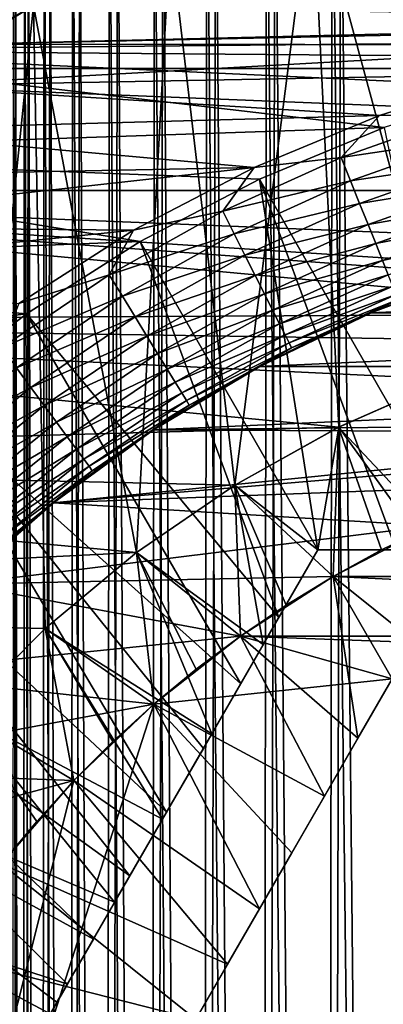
# Model space of a CAD drawing. Header units: metres. Extents: x -30 to 30, y -76 to 64.
# Tile 313 of 541: x -3.47 to -2.06, y 2.24 to 6.06. Entities that reach past the tile are written whole.
import ezdxf

# ---------------------------------------------------------------- set-up
doc = ezdxf.new("R2010")
doc.units = ezdxf.units.M
doc.layers.add('solid_508511', color=7, linetype='CONTINUOUS')

msp = doc.modelspace()

# ---------------------------------------------------------------- linework, layer by layer
at = {"layer": 'solid_508511'}
for points in [[(-3.483162, 6.9, 6.657102), (-3.495519, -15.1, 6.822905), (-3.459625, -15.1, 6.469911)], [(-3.490954, 6.9, -6.748526), (-3.459625, -15.1, -6.469911), (-3.495519, -15.1, -6.822905)], [(-3.490954, 6.9, -6.748526), (-3.448484, 6.9, -6.401702), (-3.459625, -15.1, -6.469911)], [(-3.432704, 6.9, 6.316959), (-3.483162, 6.9, 6.657102), (-3.459625, -15.1, 6.469911)], [(-3.432704, 6.9, 6.316959), (-3.459625, -15.1, 6.469911), (-3.388262, -15.1, 6.122662)], [(-3.448484, 6.9, -6.401702), (-3.388262, -15.1, -6.122662), (-3.459625, -15.1, -6.469911)], [(-3.448484, 6.9, -6.401702), (-3.371644, 6.9, -6.060842), (-3.388262, -15.1, -6.122662)], [(-3.349354, 6.9, 5.98421), (-3.432704, 6.9, 6.316959), (-3.388262, -15.1, 6.122662)], [(-3.349354, 6.9, 5.98421), (-3.388262, -15.1, 6.122662), (-3.282176, -15.1, 5.784557)], [(-3.371644, 6.9, -6.060842), (-3.282176, -15.1, -5.784557), (-3.388262, -15.1, -6.122662)], [(-3.371644, 6.9, -6.060842), (-3.260965, 6.9, -5.728739), (-3.282176, -15.1, -5.784557)], [(-3.233583, 6.9, 5.660619), (-3.349354, 6.9, 5.98421), (-3.282176, -15.1, 5.784557)], [(-3.233583, 6.9, 5.660619), (-3.282176, -15.1, 5.784557), (-3.142224, -15.1, 5.458429)], [(-3.260965, 6.9, -5.728739), (-3.142224, -15.1, -5.458429), (-3.282176, -15.1, -5.784557)], [(-3.260965, 6.9, -5.728739), (-3.118029, 6.9, -5.410063), (-3.142224, -15.1, -5.458429)], [(-3.086663, 6.9, 5.349997), (-3.233583, 6.9, 5.660619), (-3.142224, -15.1, 5.458429)], [(-3.086663, 6.9, 5.349997), (-3.142224, -15.1, 5.458429), (-2.97033, -15.1, 5.148745)], [(-3.118029, 6.9, -5.410063), (-2.97033, -15.1, -5.148745), (-3.142224, -15.1, -5.458429)], [(-3.118029, 6.9, -5.410063), (-2.943864, 6.9, -5.106944), (-2.97033, -15.1, -5.148745)], [(-2.910269, 6.9, 5.055692), (-3.086663, 6.9, 5.349997), (-2.97033, -15.1, 5.148745)], [(-2.910269, 6.9, 5.055692), (-2.97033, -15.1, 5.148745), (-2.767678, -15.1, 4.857586)], [(-2.943864, 6.9, -5.106944), (-2.767678, -15.1, -4.857586), (-2.97033, -15.1, -5.148745)], [(-2.943864, 6.9, -5.106944), (-2.740079, 6.9, -4.822394), (-2.767678, -15.1, -4.857586)], [(-2.70545, 6.9, 4.779518), (-2.910269, 6.9, 5.055692), (-2.767678, -15.1, 4.857586)], [(-2.70545, 6.9, 4.779518), (-2.767678, -15.1, 4.857586), (-2.536666, -15.1, 4.588497)], [(-2.740079, 6.9, -4.822394), (-2.536666, -15.1, -4.588497), (-2.767678, -15.1, -4.857586)], [(-2.740079, 6.9, -4.822394), (-2.50951, 6.9, -4.560254), (-2.536666, -15.1, -4.588497)], [(-2.474874, 6.9, 4.525126), (-2.70545, 6.9, 4.779518), (-2.536666, -15.1, 4.588497)], [(-2.474874, 6.9, 4.525126), (-2.536666, -15.1, 4.588497), (-2.279955, -15.1, 4.344484)], [(-2.50951, 6.9, -4.560254), (-2.279955, -15.1, -4.344484), (-2.536666, -15.1, -4.588497)], [(-2.50951, 6.9, -4.560254), (-2.253428, 6.9, -4.321929), (-2.279955, -15.1, -4.344484)], [(-2.220482, 6.9, 4.29455), (-2.474874, 6.9, 4.525126), (-2.279955, -15.1, 4.344484)], [(-2.220482, 6.9, 4.29455), (-2.279955, -15.1, 4.344484), (-1.999245, -15.1, 4.127196)], [(-2.253428, 6.9, -4.321929), (-1.999245, -15.1, -4.127196), (-2.279955, -15.1, -4.344484)], [(-2.253428, 6.9, -4.321929), (-1.974796, 6.9, -4.110332), (-1.999245, -15.1, -4.127196)], [(-1.944308, 6.9, 4.089731), (-2.220482, 6.9, 4.29455), (-1.999245, -15.1, 4.127196)], [(-1.806239, 4.66235, -13.5), (-1.763823, 6.774135, -13.5), (-2.331995, 6.600135, -13.5)], [(-2.632211, 4.251056, -13.5), (-2.331995, 6.600135, -13.5), (-2.883284, 6.37861, -13.5)], [(-2.632211, 4.251056, -13.5), (-2.228665, 4.475829, -13.5), (-2.331995, 6.600135, -13.5)], [(-2.228665, 4.475829, -13.5), (-1.806239, 4.66235, -13.5), (-2.331995, 6.600135, -13.5)], [(-3.013159, 3.990092, -13.5), (-2.883284, 6.37861, -13.5), (-3.413869, 6.111094, -13.5)], [(-3.013159, 3.990092, -13.5), (-2.632211, 4.251056, -13.5), (-2.883284, 6.37861, -13.5)], [(-5.634683, 5.866164, 10), (-5.144237, 6.300658, 10), (5.634683, 5.866164, 10)], [(-5.144237, 6.300658, 10), (5.144237, 6.300658, 10), (5.634683, 5.866164, 10)], [(-0.522902, 5.977171, -21.5), (-4.621971, 5.938268, -21.5), (-4.115746, 6.299704, -21.5)], [(-4.115746, 6.299704, -21.5), (4.115746, 6.299704, -21.5), (4.621971, 5.938268, -21.5)], [(0, 5.999994, -21.5), (-4.115746, 6.299704, -21.5), (4.621971, 5.938268, -21.5)], [(0, 5.999994, -21.5), (-0.522902, 5.977171, -21.5), (-4.115746, 6.299704, -21.5)], [(-4.102215, 6.278681, 41.500004), (-3.670205, 5.960671, 42), (-3.413774, 6.111151, 42)], [(-3.413869, 6.111094, -13.5), (-3.5, 6.062178, -7), (-3.919814, 5.799574, -13.5)], [(-3.695044, 3.368471, -13.5), (-3.413869, 6.111094, -13.5), (-3.919814, 5.799574, -13.5)], [(-3.695044, 3.368471, -13.5), (-3.368498, 3.695027, -13.5), (-3.413869, 6.111094, -13.5)], [(-0.000039, 6.049998, 42), (-3.413774, 6.111151, 42), (-3.670205, 5.960671, 42)], [(-3.368498, 3.695027, -13.5), (-3.013159, 3.990092, -13.5), (-3.413869, 6.111094, -13.5)], [(-0.000039, 6.049998, 42), (3.413774, 6.111151, 42), (-3.413774, 6.111151, 42)], [(-0.527427, 6.026966, 42), (-0.000039, 6.049998, 42), (-3.670205, 5.960671, 42)], [(-1.050752, 5.958054, 42), (-0.527427, 6.026966, 42), (-3.670205, 5.960671, 42)], [(-0.522902, 5.977171, -21.5), (-1.041886, 5.908844, -21.5), (-4.621971, 5.938268, -21.5)], [(-1.050752, 5.958054, 42), (-3.670205, 5.960671, 42), (-3.919899, 5.799517, 42)], [(-1.566147, 5.843772, 42), (-1.050752, 5.958054, 42), (-3.919899, 5.799517, 42)], [(-2.05214, 5.638148, -21.5), (-5.096563, 5.536303, -21.5), (-4.621971, 5.938268, -21.5)], [(-1.552869, 5.795568, -21.5), (-2.05214, 5.638148, -21.5), (-4.621971, 5.938268, -21.5)], [(-1.041886, 5.908844, -21.5), (-1.552869, 5.795568, -21.5), (-4.621971, 5.938268, -21.5)], [(-6.088299, 5.393893, 10), (-5.634683, 5.866164, 10), (6.088299, 5.393893, 10)], [(-5.634683, 5.866164, 10), (5.634683, 5.866164, 10), (6.088299, 5.393893, 10)], [(-2.069538, 5.685025, 42), (-1.566147, 5.843772, 42), (-3.919899, 5.799517, 42)], [(-1.742407, 5.689555, 41.992874), (-1.566147, 5.843772, 42), (-2.069538, 5.685025, 42)], [(-2.069538, 5.685025, 42), (-3.919899, 5.799517, 42), (-4.162452, 5.627969, 42)], [(-2.557246, 5.482971, 42), (-2.069538, 5.685025, 42), (-4.162452, 5.627969, 42)], [(-2.218637, 5.521292, 41.992874), (-2.069538, 5.685025, 42), (-2.557246, 5.482971, 42)], [(-2.218637, 5.521292, 41.992874), (-1.742407, 5.689555, 41.992874), (-2.069538, 5.685025, 42)], [(-1.713801, 5.596149, 41.971619), (-1.742407, 5.689555, 41.992874), (-2.218637, 5.521292, 41.992874)], [(-2.05214, 5.638148, -21.5), (-2.535681, 5.437861, -21.5), (-5.096563, 5.536303, -21.5)], [(-2.557246, 5.482971, 42), (-4.162452, 5.627969, 42), (-4.397502, 5.446284, 42)], [(-1.710012, 4, -20.54748), (-2.535681, 5.437861, -21.5), (-2.05214, 5.638148, -21.5)], [(-2.182214, 5.430648, 41.971619), (-1.713801, 5.596149, 41.971619), (-2.218637, 5.521292, 41.992874)], [(-1.686374, 5.506591, 41.936661), (-1.713801, 5.596149, 41.971619), (-2.182214, 5.430648, 41.971619)], [(-3.000073, 5.19611, -21.5), (-5.536325, 5.096542, -21.5), (-5.096563, 5.536303, -21.5)], [(-2.535681, 5.437861, -21.5), (-3.000073, 5.19611, -21.5), (-5.096563, 5.536303, -21.5)], [(-2.678883, 5.313248, 41.992874), (-2.218637, 5.521292, 41.992874), (-2.557246, 5.482971, 42)], [(-2.182214, 5.430648, 41.971619), (-2.218637, 5.521292, 41.992874), (-2.678883, 5.313248, 41.992874)], [(-2.147291, 5.343739, 41.936661), (-1.686374, 5.506591, 41.936661), (-2.182214, 5.430648, 41.971619)], [(-1.660686, 5.422708, 41.888714), (-1.686374, 5.506591, 41.936661), (-2.147291, 5.343739, 41.936661)], [(-2.557246, 5.482971, 42), (-4.397502, 5.446284, 42), (-4.624797, 5.254638, 42)], [(-3.02545, 5.239194, 42), (-2.557246, 5.482971, 42), (-4.624797, 5.254638, 42)], [(-2.678883, 5.313248, 41.992874), (-2.557246, 5.482971, 42), (-3.02545, 5.239194, 42)], [(-2.309401, 4, -20.702564), (-3.000073, 5.19611, -21.5), (-2.535681, 5.437861, -21.5)], [(-2.634903, 5.226019, 41.971619), (-2.182214, 5.430648, 41.971619), (-2.678883, 5.313248, 41.992874)], [(-2.147291, 5.343739, 41.936661), (-2.182214, 5.430648, 41.971619), (-2.634903, 5.226019, 41.971619)], [(-2.005795, 4, -20.619387), (-2.535681, 5.437861, -21.5), (-1.710012, 4, -20.54748)], [(-2.309401, 4, -20.702564), (-2.535681, 5.437861, -21.5), (-2.005795, 4, -20.619387)], [(-2.114581, 5.262336, 41.888714), (-1.660686, 5.422708, 41.888714), (-2.147291, 5.343739, 41.936661)], [(-1.637259, 5.34621, 41.828762), (-1.660686, 5.422708, 41.888714), (-2.114581, 5.262336, 41.888714)], [(-0.918746, 4.914847, 10), (-6.502679, 4.886379, 10), (-6.088299, 5.393893, 10)], [(-6.088299, 5.393893, 10), (6.088299, 5.393893, 10), (6.502679, 4.886379, 10)], [(-0.000002, 4.999982, 10), (-6.088299, 5.393893, 10), (6.502679, 4.886379, 10)], [(-0.461376, 4.978648, 10), (-0.918746, 4.914847, 10), (-6.088299, 5.393893, 10)], [(-0.000002, 4.999982, 10), (-0.461376, 4.978648, 10), (-6.088299, 5.393893, 10)], [(-2.084751, 5.188102, 41.828762), (-1.637259, 5.34621, 41.828762), (-2.114581, 5.262336, 41.888714)], [(-1.616571, 5.27866, 41.758026), (-1.637259, 5.34621, 41.828762), (-2.084751, 5.188102, 41.828762)], [(-3.119827, 5.066922, 41.992874), (-2.678883, 5.313248, 41.992874), (-3.02545, 5.239194, 42)], [(-2.634903, 5.226019, 41.971619), (-2.678883, 5.313248, 41.992874), (-3.119827, 5.066922, 41.992874)], [(-2.592736, 5.142385, 41.936661), (-2.147291, 5.343739, 41.936661), (-2.634903, 5.226019, 41.971619)], [(-2.114581, 5.262336, 41.888714), (-2.147291, 5.343739, 41.936661), (-2.592736, 5.142385, 41.936661)], [(-2.058409, 5.122549, 41.758026), (-1.616571, 5.27866, 41.758026), (-2.084751, 5.188102, 41.828762)], [(-1.599046, 5.221434, 41.677944), (-1.616571, 5.27866, 41.758026), (-2.058409, 5.122549, 41.758026)], [(-3.02545, 5.239194, 42), (-4.624797, 5.254638, 42), (-4.843622, 5.053649, 42)], [(-3.470624, 4.955526, 42), (-3.02545, 5.239194, 42), (-4.843622, 5.053649, 42)], [(-3.119827, 5.066922, 41.992874), (-3.02545, 5.239194, 42), (-3.470624, 4.955526, 42)], [(-2.55324, 5.06405, 41.888714), (-2.114581, 5.262336, 41.888714), (-2.592736, 5.142385, 41.936661)], [(-2.084751, 5.188102, 41.828762), (-2.114581, 5.262336, 41.888714), (-2.55324, 5.06405, 41.888714)], [(-3.000073, 5.19611, -21.5), (-3.441401, 4.91495, -21.5), (-5.536325, 5.096542, -21.5)], [(-2.461204, 3.737069, -20.619387), (-3.441401, 4.91495, -21.5), (-3.000073, 5.19611, -21.5)], [(-3.068609, 4.983737, 41.971619), (-2.634903, 5.226019, 41.971619), (-3.119827, 5.066922, 41.992874)], [(-2.592736, 5.142385, 41.936661), (-2.634903, 5.226019, 41.971619), (-3.068609, 4.983737, 41.971619)], [(-2.461204, 3.737069, -20.619387), (-3.000073, 5.19611, -21.5), (-2.309401, 4, -20.702564)], [(-2.036094, 5.067015, 41.677944), (-1.599046, 5.221434, 41.677944), (-2.058409, 5.122549, 41.758026)], [(-2.517222, 4.992612, 41.828762), (-2.084751, 5.188102, 41.828762), (-2.55324, 5.06405, 41.888714)], [(-2.058409, 5.122549, 41.758026), (-2.084751, 5.188102, 41.828762), (-2.517222, 4.992612, 41.828762)], [(-3.0195, 4.90398, 41.936661), (-2.592736, 5.142385, 41.936661), (-3.068609, 4.983737, 41.971619)], [(-2.55324, 5.06405, 41.888714), (-2.592736, 5.142385, 41.936661), (-3.0195, 4.90398, 41.936661)], [(-2.485416, 4.92953, 41.758026), (-2.058409, 5.122549, 41.758026), (-2.517222, 4.992612, 41.828762)], [(-2.036094, 5.067015, 41.677944), (-2.058409, 5.122549, 41.758026), (-2.485416, 4.92953, 41.758026)], [(-3.441401, 4.91495, -21.5), (-5.938314, 4.621902, -21.5), (-5.536325, 5.096542, -21.5)], [(1.653112, 5.088194, 38), (-1.653112, 5.088194, 38), (-2.102756, 4.919439, 38)], [(-2.10268, 4.919476, 41.299999), (-2.102756, 4.919439, 38), (-1.653112, 5.088194, 38)], [(2.102756, 4.919439, 38), (1.653112, 5.088194, 38), (-2.102756, 4.919439, 38)], [(-1.879851, 5.008858, 41.299999), (-2.10268, 4.919476, 41.299999), (-1.653112, 5.088194, 38)], [(-3.538293, 4.784088, 41.992874), (-3.119827, 5.066922, 41.992874), (-3.470624, 4.955526, 42)], [(-3.068609, 4.983737, 41.971619), (-3.119827, 5.066922, 41.992874), (-3.538293, 4.784088, 41.992874)], [(-2.973504, 4.829277, 41.888714), (-2.55324, 5.06405, 41.888714), (-3.0195, 4.90398, 41.936661)], [(-2.517222, 4.992612, 41.828762), (-2.55324, 5.06405, 41.888714), (-2.973504, 4.829277, 41.888714)], [(-2.458472, 4.876088, 41.677944), (-2.036094, 5.067015, 41.677944), (-2.485416, 4.92953, 41.758026)], [(-2.01826, 5.022633, 41.590153), (-2.036094, 5.067015, 41.677944), (-2.458472, 4.876088, 41.677944)], [(-2.436938, 4.833378, 41.590153), (-2.01826, 5.022633, 41.590153), (-2.458472, 4.876088, 41.677944)], [(-2.005271, 4.990308, 41.496445), (-2.01826, 5.022633, 41.590153), (-2.436938, 4.833378, 41.590153)], [(-1.997391, 4.970699, 41.398731), (-2.10268, 4.919476, 41.299999), (-1.879851, 5.008858, 41.299999)], [(-3.480204, 4.705547, 41.971619), (-3.068609, 4.983737, 41.971619), (-3.538293, 4.784088, 41.992874)], [(-3.0195, 4.90398, 41.936661), (-3.068609, 4.983737, 41.971619), (-3.480204, 4.705547, 41.971619)], [(-2.931557, 4.761151, 41.828762), (-2.517222, 4.992612, 41.828762), (-2.973504, 4.829277, 41.888714)], [(-2.485416, 4.92953, 41.758026), (-2.517222, 4.992612, 41.828762), (-2.931557, 4.761151, 41.828762)], [(-2.421254, 4.802271, 41.496445), (-2.005271, 4.990308, 41.496445), (-2.436938, 4.833378, 41.590153)], [(-1.997391, 4.970699, 41.398731), (-2.005271, 4.990308, 41.496445), (-2.421254, 4.802271, 41.496445)], [(-2.41174, 4.783401, 41.398731), (-1.997391, 4.970699, 41.398731), (-2.421254, 4.802271, 41.496445)], [(-2.41174, 4.783401, 41.398731), (-2.10268, 4.919476, 41.299999), (-1.997391, 4.970699, 41.398731)], [(-2.894516, 4.700993, 41.758026), (-2.485416, 4.92953, 41.758026), (-2.931557, 4.761151, 41.828762)], [(-2.458472, 4.876088, 41.677944), (-2.485416, 4.92953, 41.758026), (-2.894516, 4.700993, 41.758026)], [(-0.918746, 4.914847, 10), (-1.368394, 4.809083, 10), (-6.502679, 4.886379, 10)], [(-3.441401, 4.91495, -21.5), (-3.856819, 4.596185, -21.5), (-5.938314, 4.621902, -21.5)], [(-2.609096, 3.480914, -20.54748), (-3.856819, 4.596185, -21.5), (-3.441401, 4.91495, -21.5)], [(-3.424509, 4.630242, 41.936661), (-3.0195, 4.90398, 41.936661), (-3.480204, 4.705547, 41.971619)], [(-2.609096, 3.480914, -20.54748), (-3.441401, 4.91495, -21.5), (-2.461204, 3.737069, -20.619387)], [(-2.973504, 4.829277, 41.888714), (-3.0195, 4.90398, 41.936661), (-3.424509, 4.630242, 41.936661)], [(2.102756, 4.919439, 38), (-2.102756, 4.919439, 38), (-2.53511, 4.711235, 38)], [(-2.321274, 4.820186, 41.299999), (-2.53511, 4.711235, 38), (-2.102756, 4.919439, 38)], [(2.53511, 4.711235, 38), (2.102756, 4.919439, 38), (-2.53511, 4.711235, 38)], [(-2.41174, 4.783401, 41.398731), (-2.321274, 4.820186, 41.299999), (-2.10268, 4.919476, 41.299999)], [(-2.10268, 4.919476, 41.299999), (-2.321274, 4.820186, 41.299999), (-2.102756, 4.919439, 38)], [(-2.228781, 4.475745, 10), (-6.874706, 4.347406, 10), (-6.502679, 4.886379, 10)], [(-1.806163, 4.662357, 10), (-2.228781, 4.475745, 10), (-6.502679, 4.886379, 10)], [(-1.368394, 4.809083, 10), (-1.806163, 4.662357, 10), (-6.502679, 4.886379, 10)], [(-2.863137, 4.650029, 41.677944), (-2.458472, 4.876088, 41.677944), (-2.894516, 4.700993, 41.758026)], [(-2.436938, 4.833378, 41.590153), (-2.458472, 4.876088, 41.677944), (-2.863137, 4.650029, 41.677944)], [(-3.372343, 4.559708, 41.888714), (-2.973504, 4.829277, 41.888714), (-3.424509, 4.630242, 41.936661)], [(-2.931557, 4.761151, 41.828762), (-2.973504, 4.829277, 41.888714), (-3.372343, 4.559708, 41.888714)], [(-2.838058, 4.609299, 41.590153), (-2.436938, 4.833378, 41.590153), (-2.863137, 4.650029, 41.677944)], [(-2.421254, 4.802271, 41.496445), (-2.436938, 4.833378, 41.590153), (-2.838058, 4.609299, 41.590153)], [(-2.321274, 4.820186, 41.299999), (-2.535192, 4.711189, 41.299999), (-2.53511, 4.711235, 38)], [(-2.41174, 4.783401, 41.398731), (-2.535192, 4.711189, 41.299999), (-2.321274, 4.820186, 41.299999)], [(-2.819793, 4.579635, 41.496445), (-2.421254, 4.802271, 41.496445), (-2.838058, 4.609299, 41.590153)], [(-2.41174, 4.783401, 41.398731), (-2.421254, 4.802271, 41.496445), (-2.819793, 4.579635, 41.496445)], [(-2.808713, 4.561639, 41.398731), (-2.41174, 4.783401, 41.398731), (-2.819793, 4.579635, 41.496445)], [(-2.808713, 4.561639, 41.398731), (-2.535192, 4.711189, 41.299999), (-2.41174, 4.783401, 41.398731)], [(-3.32477, 4.495386, 41.828762), (-2.931557, 4.761151, 41.828762), (-3.372343, 4.559708, 41.888714)], [(-2.894516, 4.700993, 41.758026), (-2.931557, 4.761151, 41.828762), (-3.32477, 4.495386, 41.828762)], [(-3.424509, 4.630242, 41.936661), (-3.480204, 4.705547, 41.971619), (-3.866725, 4.393453, 41.971619)], [(-3.282761, 4.438585, 41.758026), (-2.894516, 4.700993, 41.758026), (-3.32477, 4.495386, 41.828762)], [(-2.863137, 4.650029, 41.677944), (-2.894516, 4.700993, 41.758026), (-3.282761, 4.438585, 41.758026)], [(2.53511, 4.711235, 38), (-2.947345, 4.464934, 38), (-0.213968, 4.494907, 38)], [(2.53511, 4.711235, 38), (-2.53511, 4.711235, 38), (-2.947345, 4.464934, 38)], [(-2.947293, 4.464971, 41.299999), (-2.947345, 4.464934, 38), (-2.53511, 4.711235, 38)], [(-2.744006, 4.592704, 41.299999), (-2.947293, 4.464971, 41.299999), (-2.53511, 4.711235, 38)], [(-2.808713, 4.561639, 41.398731), (-2.744006, 4.592704, 41.299999), (-2.535192, 4.711189, 41.299999)], [(-2.535192, 4.711189, 41.299999), (-2.744006, 4.592704, 41.299999), (-2.53511, 4.711235, 38)], [(-1.869366, 4.093345, 10.499982), (-2.228781, 4.475745, 10), (-1.806163, 4.662357, 10)], [(-1.885378, 4, -14.077931), (-1.806239, 4.66235, -13.5), (-2.228665, 4.475829, -13.5)], [(-3.804844, 4.323143, 41.936661), (-3.424509, 4.630242, 41.936661), (-3.866725, 4.393453, 41.971619)], [(-3.372343, 4.559708, 41.888714), (-3.424509, 4.630242, 41.936661), (-3.804844, 4.323143, 41.936661)], [(-3.247172, 4.390466, 41.677944), (-2.863137, 4.650029, 41.677944), (-3.282761, 4.438585, 41.758026)], [(-2.838058, 4.609299, 41.590153), (-2.863137, 4.650029, 41.677944), (-3.247172, 4.390466, 41.677944)], [(-2.897133, 2.982018, -20.436298), (-4.242556, 4.242721, -21.5), (-3.856819, 4.596185, -21.5)], [(-2.754074, 3.229803, -20.486511), (-3.856819, 4.596185, -21.5), (-2.609096, 3.480914, -20.54748)], [(-2.897133, 2.982018, -20.436298), (-3.856819, 4.596185, -21.5), (-2.754074, 3.229803, -20.486511)], [(-3.21873, 4.35201, 41.590153), (-2.838058, 4.609299, 41.590153), (-3.247172, 4.390466, 41.677944)], [(-2.819793, 4.579635, 41.496445), (-2.838058, 4.609299, 41.590153), (-3.21873, 4.35201, 41.590153)], [(-2.808713, 4.561639, 41.398731), (-2.947293, 4.464971, 41.299999), (-2.744006, 4.592704, 41.299999)], [(-3.746884, 4.257287, 41.888714), (-3.372343, 4.559708, 41.888714), (-3.804844, 4.323143, 41.936661)], [(-3.32477, 4.495386, 41.828762), (-3.372343, 4.559708, 41.888714), (-3.746884, 4.257287, 41.888714)], [(-3.198014, 4.324001, 41.496445), (-2.819793, 4.579635, 41.496445), (-3.21873, 4.35201, 41.590153)], [(-2.808713, 4.561639, 41.398731), (-2.819793, 4.579635, 41.496445), (-3.198014, 4.324001, 41.496445)], [(-3.185448, 4.307011, 41.398731), (-2.808713, 4.561639, 41.398731), (-3.198014, 4.324001, 41.496445)], [(-3.185448, 4.307011, 41.398731), (-2.947293, 4.464971, 41.299999), (-2.808713, 4.561639, 41.398731)], [(-2.228781, 4.475745, 10), (-2.632074, 4.251114, 10), (-6.874706, 4.347406, 10)], [(-3.694027, 4.197231, 41.828762), (-3.32477, 4.495386, 41.828762), (-3.746884, 4.257287, 41.888714)], [(-3.282761, 4.438585, 41.758026), (-3.32477, 4.495386, 41.828762), (-3.694027, 4.197231, 41.828762)], [(-2.947345, 4.464934, 38), (-0.640541, 4.454175, 38), (-0.213968, 4.494907, 38)], [(-2.309401, 4, -13.881198), (-2.228665, 4.475829, -13.5), (-2.632211, 4.251056, -13.5)], [(-2.250044, 3.897089, 10.499982), (-2.632074, 4.251114, 10), (-2.228781, 4.475745, 10)], [(-2.309401, 4, -13.881198), (-1.885378, 4, -14.077931), (-2.228665, 4.475829, -13.5)], [(-2.250044, 3.897089, 10.499982), (-2.228781, 4.475745, 10), (-2.062095, 3.999721, 10.499982)], [(-2.062095, 3.999721, 10.499982), (-2.228781, 4.475745, 10), (-1.869366, 4.093345, 10.499982)], [(-3.647353, 4.144197, 41.758026), (-3.282761, 4.438585, 41.758026), (-3.694027, 4.197231, 41.828762)], [(-3.247172, 4.390466, 41.677944), (-3.282761, 4.438585, 41.758026), (-3.647353, 4.144197, 41.758026)], [(-2.947345, 4.464934, 38), (-3.335617, 4.182843, 38), (-0.640541, 4.454175, 38)], [(-3.144645, 4.328245, 41.299999), (-3.335617, 4.182843, 38), (-2.947345, 4.464934, 38)], [(-3.335617, 4.182843, 38), (-1.060771, 4.373186, 38), (-0.640541, 4.454175, 38)], [(-3.185448, 4.307011, 41.398731), (-3.144645, 4.328245, 41.299999), (-2.947293, 4.464971, 41.299999)], [(-2.947293, 4.464971, 41.299999), (-3.144645, 4.328245, 41.299999), (-2.947345, 4.464934, 38)], [(-3.607811, 4.09927, 41.677944), (-3.247172, 4.390466, 41.677944), (-3.647353, 4.144197, 41.758026)], [(-3.21873, 4.35201, 41.590153), (-3.247172, 4.390466, 41.677944), (-3.607811, 4.09927, 41.677944)], [(-3.335617, 4.182843, 38), (-1.471892, 4.25247, 38), (-1.060771, 4.373186, 38)], [(-3.013241, 3.990005, 10), (-7.202286, 3.780032, 10), (-6.874706, 4.347406, 10)], [(-2.632074, 4.251114, 10), (-3.013241, 3.990005, 10), (-6.874706, 4.347406, 10)], [(-3.576211, 4.063365, 41.590153), (-3.21873, 4.35201, 41.590153), (-3.607811, 4.09927, 41.677944)], [(-3.198014, 4.324001, 41.496445), (-3.21873, 4.35201, 41.590153), (-3.576211, 4.063365, 41.590153)], [(-3.553195, 4.037213, 41.496445), (-3.198014, 4.324001, 41.496445), (-3.576211, 4.063365, 41.590153)], [(-3.185448, 4.307011, 41.398731), (-3.198014, 4.324001, 41.496445), (-3.553195, 4.037213, 41.496445)], [(-3.144645, 4.328245, 41.299999), (-3.335664, 4.182804, 41.299999), (-3.335617, 4.182843, 38)], [(-3.185448, 4.307011, 41.398731), (-3.335664, 4.182804, 41.299999), (-3.144645, 4.328245, 41.299999)], [(-3.539233, 4.02135, 41.398731), (-3.185448, 4.307011, 41.398731), (-3.553195, 4.037213, 41.496445)], [(-3.539233, 4.02135, 41.398731), (-3.335664, 4.182804, 41.299999), (-3.185448, 4.307011, 41.398731)], [(-3.039197, 2.735956, -20.396841), (-4.596326, 3.85665, -21.5), (-4.242556, 4.242721, -21.5)], [(-3.039197, 2.735956, -20.396841), (-4.242556, 4.242721, -21.5), (-2.897133, 2.982018, -20.436298)], [(-3.335617, 4.182843, 38), (-1.869265, 4.093392, 38), (-1.471892, 4.25247, 38)], [(-2.610295, 3.665564, 10.499982), (-3.013241, 3.990005, 10), (-2.632074, 4.251114, 10)], [(-2.521413, 3.632785, -14.077931), (-2.632211, 4.251056, -13.5), (-3.013159, 3.990092, -13.5)], [(-2.521413, 3.632785, -14.077931), (-2.309401, 4, -13.881198), (-2.632211, 4.251056, -13.5)], [(-2.43282, 3.785682, 10.499982), (-2.632074, 4.251114, 10), (-2.250044, 3.897089, 10.499982)], [(-2.610295, 3.665564, 10.499982), (-2.632074, 4.251114, 10), (-2.43282, 3.785682, 10.499982)], [(-3.335617, 4.182843, 38), (-3.697222, 3.866917, 38), (-1.869265, 4.093392, 38)], [(-3.697177, 3.86696, 41.299999), (-3.697222, 3.866917, 38), (-3.335617, 4.182843, 38)], [(-3.519965, 4.028939, 41.299999), (-3.697177, 3.86696, 41.299999), (-3.335617, 4.182843, 38)], [(-3.539233, 4.02135, 41.398731), (-3.519965, 4.028939, 41.299999), (-3.335664, 4.182804, 41.299999)], [(-3.335664, 4.182804, 41.299999), (-3.519965, 4.028939, 41.299999), (-3.335617, 4.182843, 38)], [(-3.697222, 3.866917, 38), (-2.250053, 3.897081, 38), (-1.869265, 4.093392, 38)], [(-1.869251, 4.093397, 26), (-2.250069, 3.897074, 26), (-1.754424, 3.5, 25.648558)], [(-2.250053, 3.897081, 38), (-2.250069, 3.897074, 26), (-1.869251, 4.093397, 26)], [(-1.869265, 4.093392, 38), (-2.250053, 3.897081, 38), (-1.869251, 4.093397, 26)], [(-2.250053, 3.897081, 20), (-1.869265, 4.093392, 20), (2.250053, 3.897081, 20)], [(-1.869366, 4.093345, 10.499982), (-1.869265, 4.093392, 20), (-2.250053, 3.897081, 20)], [(-2.062095, 3.999721, 10.499982), (-1.869366, 4.093345, 10.499982), (-2.250053, 3.897081, 20)], [(-3.013241, 3.990005, 10), (-3.368395, 3.695093, 10), (-7.202286, 3.780032, 10)], [(-3.464102, 2, -20.345303), (-2.309401, 4, -13.881198), (-2.521413, 3.632785, -14.077931)], [(-3.464102, 2, -20.345303), (-3.322517, 2.245232, -20.351082), (-2.309401, 4, -13.881198)], [(-2.721135, 3.286855, -14.232921), (-3.013159, 3.990092, -13.5), (-3.368498, 3.695027, -13.5)], [(-2.946869, 3.400877, 10.499982), (-3.368395, 3.695093, 10), (-3.013241, 3.990005, 10)], [(-3.322517, 2.245232, -20.351082), (-3.180942, 2.490447, -20.368334), (-2.309401, 4, -13.881198)], [(-3.180942, 2.490447, -20.368334), (-3.039197, 2.735956, -20.396841), (-2.309401, 4, -13.881198)], [(-3.039197, 2.735956, -20.396841), (-2.897133, 2.982018, -20.436298), (-2.309401, 4, -13.881198)], [(-2.78176, 3.537204, 10.499982), (-3.013241, 3.990005, 10), (-2.610295, 3.665564, 10.499982)], [(-2.946869, 3.400877, 10.499982), (-3.013241, 3.990005, 10), (-2.78176, 3.537204, 10.499982)], [(-2.721135, 3.286855, -14.232921), (-2.521413, 3.632785, -14.077931), (-3.013159, 3.990092, -13.5)], [(-2.897133, 2.982018, -20.436298), (-2.754074, 3.229803, -20.486511), (-2.309401, 4, -13.881198)], [(-2.754074, 3.229803, -20.486511), (-2.609096, 3.480914, -20.54748), (-2.309401, 4, -13.881198)], [(-2.609096, 3.480914, -20.54748), (-2.461204, 3.737069, -20.619387), (-2.309401, 4, -13.881198)], [(-2.461204, 3.737069, -20.619387), (-2.309401, 4, -20.702564), (-2.309401, 4, -13.881198)], [(-2.309401, 4, -20.702564), (0, 4, -14.500002), (-0.364347, 4, -14.483441)], [(-2.309401, 4, -20.702564), (-2.005795, 4, -20.619387), (0, 4, -14.500002)], [(-2.309401, 4, -20.702564), (-0.364347, 4, -14.483441), (-0.731094, 4, -14.433737)], [(-2.309401, 4, -20.702564), (-0.731094, 4, -14.433737), (-1.103509, 4, -14.350576)], [(-2.309401, 4, -20.702564), (-1.103509, 4, -14.350576), (-1.485935, 4, -14.23292)], [(-2.309401, 4, -20.702564), (-1.485935, 4, -14.23292), (-1.885378, 4, -14.077931)], [(-2.309401, 4, -20.702564), (-1.885378, 4, -14.077931), (-2.309401, 4, -13.881198)], [(-2.250044, 3.897089, 10.499982), (-2.062095, 3.999721, 10.499982), (-2.250053, 3.897081, 20)], [(-3.697222, 3.866917, 38), (-2.610193, 3.665639, 38), (-2.250053, 3.897081, 38)], [(-2.610193, 3.665639, 20), (-2.250053, 3.897081, 20), (2.610193, 3.665639, 20)], [(-2.43282, 3.785682, 10.499982), (-2.250053, 3.897081, 20), (-2.610193, 3.665639, 20)], [(-2.250053, 3.897081, 38), (-2.610193, 3.665639, 38), (-2.250069, 3.897074, 26)], [(-2.610193, 3.665639, 38), (-2.610175, 3.66565, 26), (-2.250069, 3.897074, 26)], [(-2.250069, 3.897074, 26), (-2.610175, 3.66565, 26), (-2.153877, 3.269376, 25.648558)], [(-2.43282, 3.785682, 10.499982), (-2.250044, 3.897089, 10.499982), (-2.250053, 3.897081, 20)], [(-2.250069, 3.897074, 26), (-2.020726, 3.5, 25.724476), (-1.754424, 3.5, 25.648558)], [(-2.250069, 3.897074, 26), (-2.153877, 3.269376, 25.648558), (-2.020726, 3.5, 25.724476)], [(-2.250053, 3.897081, 20), (2.250053, 3.897081, 20), (2.610193, 3.665639, 20)], [(-3.697222, 3.866917, 38), (-4.028904, 3.520008, 38), (-2.610193, 3.665639, 38)], [(-3.180942, 2.490447, -20.368334), (-4.914846, 3.441551, -21.5), (-4.596326, 3.85665, -21.5)], [(-3.180942, 2.490447, -20.368334), (-4.596326, 3.85665, -21.5), (-3.039197, 2.735956, -20.396841)], [(-2.610295, 3.665564, 10.499982), (-2.43282, 3.785682, 10.499982), (-2.610193, 3.665639, 20)], [(-3.368395, 3.695093, 10), (-3.695085, 3.368402, 10), (-7.202286, 3.780032, 10)], [(-3.256854, 3.105303, 10.499982), (-3.695085, 3.368402, 10), (-3.368395, 3.695093, 10)], [(-2.912349, 2.955664, -14.350577), (-3.368498, 3.695027, -13.5), (-3.695044, 3.368471, -13.5)], [(-2.912349, 2.955664, -14.350577), (-2.721135, 3.286855, -14.232921), (-3.368498, 3.695027, -13.5)], [(-3.10533, 3.256828, 10.499982), (-3.368395, 3.695093, 10), (-2.946869, 3.400877, 10.499982)], [(-3.256854, 3.105303, 10.499982), (-3.368395, 3.695093, 10), (-3.10533, 3.256828, 10.499982)], [(-4.028904, 3.520008, 38), (-2.946911, 3.40084, 38), (-2.610193, 3.665639, 38)], [(-3.464102, 2, -20.345303), (-2.521413, 3.632785, -14.077931), (-2.721135, 3.286855, -14.232921)], [(-2.610175, 3.66565, 26), (-2.946927, 3.400826, 26), (-2.283482, 3.044893, 25.583006)], [(-2.946911, 3.40084, 38), (-2.946927, 3.400826, 26), (-2.610175, 3.66565, 26)], [(-2.610193, 3.665639, 38), (-2.946911, 3.40084, 38), (-2.610175, 3.66565, 26)], [(-2.946911, 3.40084, 20), (-2.610193, 3.665639, 20), (-2.020726, 3.5, 20)], [(-2.610295, 3.665564, 10.499982), (-2.610193, 3.665639, 20), (-2.946911, 3.40084, 20)], [(-2.78176, 3.537204, 10.499982), (-2.610295, 3.665564, 10.499982), (-2.946911, 3.40084, 20)], [(-2.610193, 3.665639, 20), (2.020726, 3.5, 20), (-2.020726, 3.5, 20)], [(-2.610193, 3.665639, 20), (2.610193, 3.665639, 20), (2.020726, 3.5, 20)], [(-2.610175, 3.66565, 26), (-2.283482, 3.044893, 25.583006), (-2.153877, 3.269376, 25.648558)], [(-4.028904, 3.520008, 38), (-4.328281, 3.144596, 38), (-2.946911, 3.40084, 38)], [(-2.946869, 3.400877, 10.499982), (-2.78176, 3.537204, 10.499982), (-2.946911, 3.40084, 20)], [(-4.041452, 0, 20), (-2.020726, 3.5, 20), (-2.020726, 3.5, 25.724476)], [(-2.946911, 3.40084, 20), (-2.020726, 3.5, 20), (-4.041452, 0, 20)], [(-2.153877, 3.269376, 25.648558), (-4.041452, 0, 20), (-2.020726, 3.5, 25.724476)], [(-3.464102, 2, -20.345303), (-5.196173, 2.999964, -21.5), (-4.914846, 3.441551, -21.5)], [(-3.322517, 2.245232, -20.351082), (-4.914846, 3.441551, -21.5), (-3.180942, 2.490447, -20.368334)], [(-3.464102, 2, -20.345303), (-4.914846, 3.441551, -21.5), (-3.322517, 2.245232, -20.351082)], [(-4.328281, 3.144596, 38), (-3.25677, 3.105394, 38), (-2.946911, 3.40084, 38)], [(-3.25677, 3.105394, 20), (-2.946911, 3.40084, 20), (-4.041452, 0, 20)], [(-3.10533, 3.256828, 10.499982), (-2.946911, 3.40084, 20), (-3.25677, 3.105394, 20)], [(-2.946911, 3.40084, 38), (-3.25677, 3.105394, 38), (-2.946927, 3.400826, 26)], [(-3.25677, 3.105394, 38), (-3.25676, 3.1054, 26), (-2.946927, 3.400826, 26)], [(-2.946927, 3.400826, 26), (-3.25676, 3.1054, 26), (-2.535593, 2.608224, 25.48181)], [(-3.10533, 3.256828, 10.499982), (-2.946869, 3.400877, 10.499982), (-2.946911, 3.40084, 20)], [(-2.946927, 3.400826, 26), (-2.535593, 2.608224, 25.48181), (-2.410422, 2.825026, 25.527491)], [(-2.946927, 3.400826, 26), (-2.410422, 2.825026, 25.527491), (-2.283482, 3.044893, 25.583006)], [(-3.098555, 2.633145, -14.433737), (-3.695044, 3.368471, -13.5), (-3.990053, 3.013218, -13.5)], [(-3.40092, 2.946819, 10.499982), (-3.695085, 3.368402, 10), (-3.256854, 3.105303, 10.499982)], [(-3.537196, 2.78177, 10.499982), (-3.695085, 3.368402, 10), (-3.40092, 2.946819, 10.499982)], [(-3.098555, 2.633145, -14.433737), (-2.912349, 2.955664, -14.350577), (-3.695044, 3.368471, -13.5)], [(-3.464102, 2, -20.345303), (-2.721135, 3.286855, -14.232921), (-2.912349, 2.955664, -14.350577)], [(-2.153877, 3.269376, 25.648558), (-2.283482, 3.044893, 25.583006), (-4.041452, 0, 20)], [(-3.256854, 3.105303, 10.499982), (-3.10533, 3.256828, 10.499982), (-3.25677, 3.105394, 20)], [(-4.328281, 3.144596, 38), (-4.592688, 2.744036, 38), (-3.25677, 3.105394, 38)], [(-4.592688, 2.744036, 38), (-3.537278, 2.781666, 38), (-3.25677, 3.105394, 38)], [(-3.537278, 2.781666, 20), (-3.25677, 3.105394, 20), (-4.041452, 0, 20)], [(-3.25676, 3.1054, 26), (-3.537281, 2.781662, 26), (-2.659817, 2.393062, 25.445944)], [(-3.537278, 2.781666, 38), (-3.537281, 2.781662, 26), (-3.25676, 3.1054, 26)], [(-3.25677, 3.105394, 38), (-3.537278, 2.781666, 38), (-3.25676, 3.1054, 26)], [(-3.256854, 3.105303, 10.499982), (-3.25677, 3.105394, 20), (-3.537278, 2.781666, 20)], [(-3.40092, 2.946819, 10.499982), (-3.256854, 3.105303, 10.499982), (-3.537278, 2.781666, 20)], [(-3.25676, 3.1054, 26), (-2.659817, 2.393062, 25.445944), (-2.535593, 2.608224, 25.48181)], [(-2.283482, 3.044893, 25.583006), (-2.410422, 2.825026, 25.527491), (-4.041452, 0, 20)], [(-3.605686, 1.754768, -20.351082), (-5.196173, 2.999964, -21.5), (-3.464102, 2, -20.345303)], [(-3.281929, 2.315533, -14.483441), (-3.990053, 3.013218, -13.5), (-4.251095, 2.63214, -13.5)], [(-3.281929, 2.315533, -14.483441), (-3.098555, 2.633145, -14.433737), (-3.990053, 3.013218, -13.5)], [(-3.537196, 2.78177, 10.499982), (-3.40092, 2.946819, 10.499982), (-3.537278, 2.781666, 20)], [(-3.464102, 2, -20.345303), (-2.912349, 2.955664, -14.350577), (-3.098555, 2.633145, -14.433737)], [(-2.410422, 2.825026, 25.527491), (-2.535593, 2.608224, 25.48181), (-4.041452, 0, 20)], [(-3.537281, 2.781662, 26), (-3.785627, 2.432906, 26), (-2.783695, 2.178499, 25.420048)], [(-3.537281, 2.781662, 26), (-2.783695, 2.178499, 25.420048), (-2.659817, 2.393062, 25.445944)], [(-3.464102, 2, -14.500002), (-4.251095, 2.63214, -13.5), (-4.475797, 2.228734, -13.5)], [(-3.464102, 2, -14.500002), (-3.281929, 2.315533, -14.483441), (-4.251095, 2.63214, -13.5)], [(-2.535593, 2.608224, 25.48181), (-2.659817, 2.393062, 25.445944), (-4.041452, 0, 20)], [(-3.464102, 2, -20.345303), (-3.098555, 2.633145, -14.433737), (-3.281929, 2.315533, -14.483441)], [(-3.785627, 2.432906, 26), (-3.999788, 2.061965, 26), (-3.031089, 1.75, 25.399139)], [(-3.785627, 2.432906, 26), (-3.031089, 1.75, 25.399139), (-2.90739, 1.964252, 25.404385)], [(-3.785627, 2.432906, 26), (-2.90739, 1.964252, 25.404385), (-2.783695, 2.178499, 25.420048)], [(-2.659817, 2.393062, 25.445944), (-2.783695, 2.178499, 25.420048), (-4.041452, 0, 20)], [(-3.464102, 2, -20.345303), (-3.281929, 2.315533, -14.483441), (-3.464102, 2, -14.500002)]]:
    msp.add_3dface(points, dxfattribs=at)

doc.saveas('drawing.dxf')
